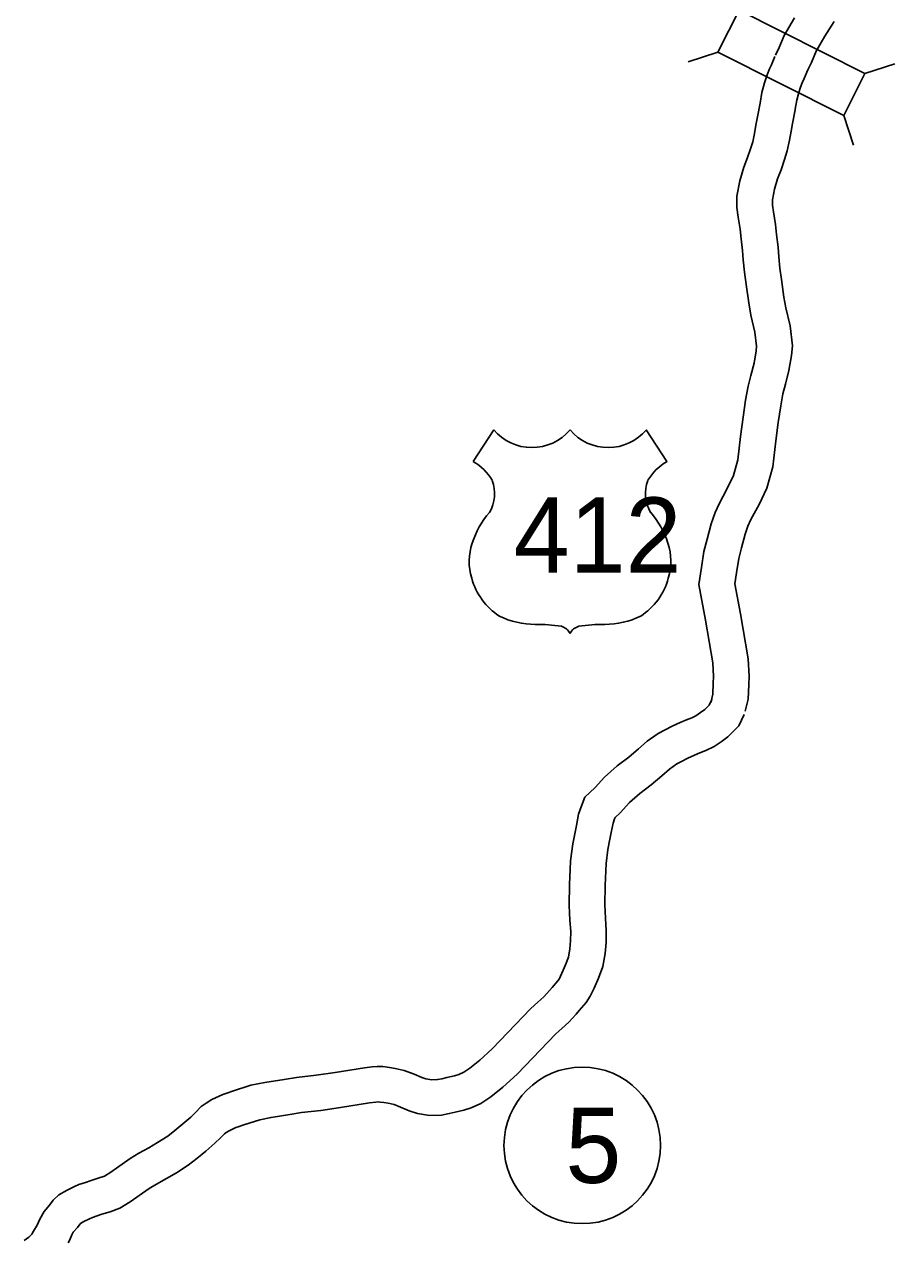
# Model space of a CAD drawing. Extents: x -939622 to -934245, y 1383184 to 1385301.
# Drawn here: x -935303.01 to -935281, y 1384206.94 to 1384237.71 of the extents above; entities that cross this region are included whole.
import ezdxf

# ---------------------------------------------------------------- set-up
doc = ezdxf.new("R2010")
doc.units = 0
for name, color, linetype in [('15', 7, 'Continuous'), ('20', 7, 'Continuous'), ('22', 7, 'Continuous'), ('27', 7, 'Continuous')]:
    doc.layers.add(name, color=color, linetype=linetype)

msp = doc.modelspace()

# ---------------------------------------------------------------- linework, layer by layer
at = {"layer": '15'}
for points in [[(-935283.529, 1384237.881), (-935283.791, 1384237.432), (-935283.916, 1384237.127), (-935284.013, 1384236.935)], [(-935282.526, 1384237.788), (-935282.758, 1384237.417), (-935282.982, 1384237.033), (-935283.097, 1384236.753), (-935283.209, 1384236.53)], [(-935284.027, 1384236.904), (-935284.115, 1384236.692), (-935284.158, 1384236.59), (-935284.223, 1384236.439), (-935284.288, 1384236.237), (-935284.352, 1384235.989), (-935284.4, 1384235.722)], [(-935283.195, 1384236.561), (-935283.286, 1384236.341), (-935283.332, 1384236.235), (-935283.379, 1384236.124), (-935283.423, 1384235.986), (-935283.472, 1384235.797), (-935283.513, 1384235.567), (-935283.515, 1384235.551)], [(-935285.649, 1384220.549), (-935285.596, 1384220.766), (-935285.585, 1384221.041), (-935285.577, 1384221.21), (-935285.599, 1384221.559), (-935285.78, 1384222.641), (-935285.949, 1384223.539), (-935285.883, 1384223.968), (-935285.82, 1384224.378), (-935285.743, 1384224.69), (-935285.638, 1384225.08), (-935285.54, 1384225.361), (-935285.436, 1384225.585), (-935285.229, 1384225.971), (-935285.076, 1384226.296), (-935284.964, 1384226.694), (-935284.898, 1384227.285), (-935284.831, 1384227.771), (-935284.765, 1384228.207), (-935284.699, 1384228.56), (-935284.63, 1384228.826), (-935284.554, 1384229.143), (-935284.497, 1384229.451), (-935284.487, 1384229.568), (-935284.529, 1384229.927), (-935284.633, 1384230.356), (-935284.688, 1384230.671), (-935284.752, 1384231.135), (-935284.793, 1384231.443), (-935284.825, 1384231.759), (-935284.842, 1384231.992), (-935284.877, 1384232.287), (-935284.905, 1384232.53), (-935284.953, 1384232.834), (-935284.989, 1384233.078), (-935284.987, 1384233.366), (-935284.914, 1384233.754), (-935284.812, 1384234.099), (-935284.715, 1384234.343), (-935284.641, 1384234.568), (-935284.586, 1384234.743), (-935284.54, 1384234.952), (-935284.504, 1384235.164), (-935284.468, 1384235.371), (-935284.4, 1384235.722)], [(-935284.775, 1384220.335), (-935284.701, 1384220.639), (-935284.685, 1384221.002), (-935284.676, 1384221.218), (-935284.703, 1384221.662), (-935284.894, 1384222.798), (-935285.036, 1384223.554), (-935284.993, 1384223.832), (-935284.937, 1384224.201), (-935284.871, 1384224.465), (-935284.778, 1384224.815), (-935284.706, 1384225.021), (-935284.631, 1384225.182), (-935284.424, 1384225.566), (-935284.23, 1384225.98), (-935284.078, 1384226.522), (-935284.004, 1384227.174), (-935283.94, 1384227.642), (-935283.877, 1384228.058), (-935283.821, 1384228.364), (-935283.757, 1384228.607), (-935283.674, 1384228.956), (-935283.604, 1384229.332), (-935283.583, 1384229.583), (-935283.641, 1384230.086), (-935283.752, 1384230.54), (-935283.799, 1384230.81), (-935283.86, 1384231.256), (-935283.899, 1384231.547), (-935283.928, 1384231.836), (-935283.945, 1384232.077), (-935283.983, 1384232.393), (-935284.014, 1384232.652), (-935284.064, 1384232.97), (-935284.089, 1384233.14), (-935284.087, 1384233.278), (-935284.038, 1384233.544), (-935283.961, 1384233.806), (-935283.869, 1384234.036), (-935283.785, 1384234.291), (-935283.715, 1384234.511), (-935283.656, 1384234.78), (-935283.617, 1384235.01), (-935283.582, 1384235.208), (-935283.516, 1384235.551)], [(-935303.014, 1384206.939), (-935302.899, 1384207.024), (-935302.827, 1384207.099), (-935302.781, 1384207.177), (-935302.689, 1384207.327), (-935302.622, 1384207.483), (-935302.514, 1384207.676), (-935302.373, 1384207.838), (-935302.28, 1384207.963), (-935302.138, 1384208.097), (-935301.927, 1384208.22), (-935301.741, 1384208.305), (-935301.633, 1384208.357), (-935301.468, 1384208.414), (-935301.324, 1384208.464), (-935301.123, 1384208.524), (-935300.989, 1384208.573), (-935300.829, 1384208.671), (-935300.34, 1384209.018), (-935300.115, 1384209.148), (-935299.864, 1384209.288), (-935299.642, 1384209.42), (-935299.386, 1384209.585), (-935299.206, 1384209.724), (-935299, 1384209.891), (-935298.804, 1384210.061), (-935298.692, 1384210.172), (-935298.538, 1384210.33), (-935298.411, 1384210.419), (-935298.268, 1384210.51), (-935297.992, 1384210.637), (-935297.892, 1384210.671), (-935297.747, 1384210.721), (-935297.282, 1384210.871), (-935296.928, 1384210.942), (-935296.443, 1384211.016), (-935296.127, 1384211.069), (-935295.63, 1384211.125), (-935295.154, 1384211.196), (-935294.404, 1384211.314), (-935294.217, 1384211.337), (-935294.088, 1384211.349), (-935293.941, 1384211.345), (-935293.778, 1384211.323), (-935293.635, 1384211.297), (-935293.404, 1384211.246), (-935293.152, 1384211.152), (-935292.961, 1384211.065), (-935292.858, 1384211.034), (-935292.701, 1384211.008), (-935292.561, 1384211.013), (-935292.453, 1384211.033), (-935292.323, 1384211.065), (-935292.129, 1384211.111), (-935292.025, 1384211.142), (-935291.899, 1384211.199), (-935291.74, 1384211.304), (-935291.491, 1384211.504), (-935291.175, 1384211.795), (-935290.198, 1384212.815), (-935290.021, 1384212.974), (-935289.873, 1384213.11), (-935289.728, 1384213.265), (-935289.661, 1384213.346), (-935289.519, 1384213.509), (-935289.486, 1384213.559), (-935289.418, 1384213.705), (-935289.32, 1384213.92), (-935289.25, 1384214.112), (-935289.21, 1384214.324), (-935289.194, 1384214.526), (-935289.192, 1384214.763), (-935289.212, 1384215.051), (-935289.228, 1384215.422), (-935289.22, 1384215.953), (-935289.202, 1384216.332), (-935289.196, 1384216.552), (-935289.14, 1384216.98), (-935289.08, 1384217.276), (-935289.047, 1384217.442), (-935288.99, 1384217.729), (-935288.93, 1384217.912), (-935288.837, 1384218.16), (-935288.576, 1384218.402), (-935288.334, 1384218.664), (-935288.018, 1384218.95), (-935287.717, 1384219.174), (-935287.475, 1384219.382), (-935287.253, 1384219.573), (-935286.98, 1384219.77), (-935286.804, 1384219.861), (-935286.621, 1384219.958), (-935286.423, 1384220.045), (-935286.262, 1384220.116), (-935286.131, 1384220.164), (-935286.022, 1384220.219), (-935285.904, 1384220.3), (-935285.797, 1384220.377), (-935285.688, 1384220.487), (-935285.62, 1384220.632)], [(-935301.903, 1384206.887), (-935301.874, 1384206.943), (-935301.814, 1384207.085), (-935301.774, 1384207.155), (-935301.672, 1384207.272), (-935301.605, 1384207.362), (-935301.595, 1384207.372), (-935301.511, 1384207.421), (-935301.361, 1384207.49), (-935301.291, 1384207.523), (-935301.172, 1384207.564), (-935301.049, 1384207.607), (-935300.84, 1384207.669), (-935300.595, 1384207.759), (-935300.332, 1384207.92), (-935299.853, 1384208.26), (-935299.671, 1384208.365), (-935299.416, 1384208.507), (-935299.168, 1384208.655), (-935298.866, 1384208.85), (-935298.647, 1384209.018), (-935298.422, 1384209.201), (-935298.191, 1384209.401), (-935298.053, 1384209.538), (-935297.952, 1384209.641), (-935297.909, 1384209.671), (-935297.835, 1384209.719), (-935297.661, 1384209.799), (-935297.601, 1384209.819), (-935297.461, 1384209.868), (-935297.054, 1384209.999), (-935296.771, 1384210.056), (-935296.3, 1384210.127), (-935296.002, 1384210.178), (-935295.513, 1384210.232), (-935295.017, 1384210.307), (-935294.281, 1384210.423), (-935294.121, 1384210.442), (-935294.059, 1384210.448), (-935294.013, 1384210.446), (-935293.918, 1384210.434), (-935293.813, 1384210.414), (-935293.658, 1384210.381), (-935293.497, 1384210.32), (-935293.28, 1384210.222), (-935293.063, 1384210.155), (-935292.761, 1384210.106), (-935292.463, 1384210.115), (-935292.262, 1384210.153), (-935292.112, 1384210.19), (-935291.895, 1384210.242), (-935291.709, 1384210.298), (-935291.462, 1384210.409), (-935291.21, 1384210.576), (-935290.904, 1384210.821), (-935290.544, 1384211.153), (-935289.571, 1384212.168), (-935289.416, 1384212.308), (-935289.239, 1384212.47), (-935289.053, 1384212.669), (-935288.976, 1384212.762), (-935288.8, 1384212.963), (-935288.696, 1384213.122), (-935288.601, 1384213.33), (-935288.486, 1384213.579), (-935288.379, 1384213.874), (-935288.317, 1384214.205), (-935288.295, 1384214.485), (-935288.291, 1384214.79), (-935288.314, 1384215.102), (-935288.327, 1384215.433), (-935288.32, 1384215.925), (-935288.302, 1384216.298), (-935288.297, 1384216.482), (-935288.252, 1384216.832), (-935288.198, 1384217.098), (-935288.164, 1384217.265), (-935288.118, 1384217.499), (-935288.081, 1384217.613), (-935288.069, 1384217.645), (-935287.939, 1384217.765), (-935287.7, 1384218.024), (-935287.446, 1384218.254), (-935287.154, 1384218.471), (-935286.888, 1384218.7), (-935286.696, 1384218.865), (-935286.507, 1384219.002), (-935286.387, 1384219.064), (-935286.229, 1384219.147), (-935286.06, 1384219.221), (-935285.925, 1384219.281), (-935285.772, 1384219.338), (-935285.562, 1384219.443), (-935285.387, 1384219.564), (-935285.212, 1384219.689), (-935284.939, 1384219.964), (-935284.804, 1384220.252)]]:
    msp.add_lwpolyline(points, dxfattribs=at)
at = {"layer": '20'}
for p, q in [((-935285.465, 1384237.013), (-935286.217, 1384236.765)), ((-935281.748, 1384236.47), (-935280.995, 1384236.719)), ((-935282.282, 1384235.409), (-935282.034, 1384234.657))]:
    msp.add_line(p, q, dxfattribs=at)
msp.add_lwpolyline([(-935281.748, 1384236.47), (-935284.93, 1384238.074), (-935285.465, 1384237.013), (-935282.282, 1384235.409)], close=True, dxfattribs=at)
at = {"layer": '22'}
for p, q in [((-935291.139, 1384227.455), (-935291.658, 1384226.652)), ((-935287.278, 1384227.455), (-935286.759, 1384226.652))]:
    msp.add_line(p, q, dxfattribs=at)
for centre, radius, start, end in [((-935290.172, 1384228.269), 1.264, 220.075, 319.6701), ((-935288.245, 1384228.269), 1.264, 220.3299, 319.925), ((-935292.336, 1384225.487), 1.349, 30.7809, 59.9883), ((-935286.08, 1384225.487), 1.349, 120.0117, 149.2191), ((-935292.04, 1384225.842), 0.925, 328.8105, 21.2108), ((-935286.377, 1384225.842), 0.925, 158.7892, 211.1895), ((-935289.621, 1384223.947), 2.157, 138.9565, 162.6913), ((-935288.795, 1384223.947), 2.157, 17.3087, 41.0435), ((-935290.333, 1384224.124), 1.426, 160.9576, 197.3819), ((-935288.083, 1384224.124), 1.426, 342.6181, 19.0424), ((-935290.101, 1384224.128), 1.65, 195.1074, 237.1312), ((-935288.315, 1384224.128), 1.65, 302.8688, 344.8926), ((-935290.071, 1384224.647), 2.118, 244.0771, 269.5779), ((-935288.346, 1384224.647), 2.118, 270.4221, 295.9229), ((-935290.022, 1384218.65), 3.88, 81.1942, 90.9539), ((-935289.537, 1384222.128), 0.372, 28.0342, 72.9864), ((-935288.88, 1384222.128), 0.372, 107.0136, 151.9658), ((-935288.395, 1384218.65), 3.88, 89.0461, 98.8058)]:
    msp.add_arc(centre, radius, start, end, dxfattribs=at)
at = {"layer": '27'}
msp.add_circle((-935288.899, 1384209.349), 1.98, dxfattribs=at)

# ---------------------------------------------------------------- texts
at = {"layer": '22'}
msp.add_text('412', height=1.9008, dxfattribs=at).set_placement((-935290.632, 1384223.842))
at = {"layer": '27'}
msp.add_text('5', height=1.901, dxfattribs=at).set_placement((-935289.324, 1384208.399))

doc.saveas('drawing.dxf')
